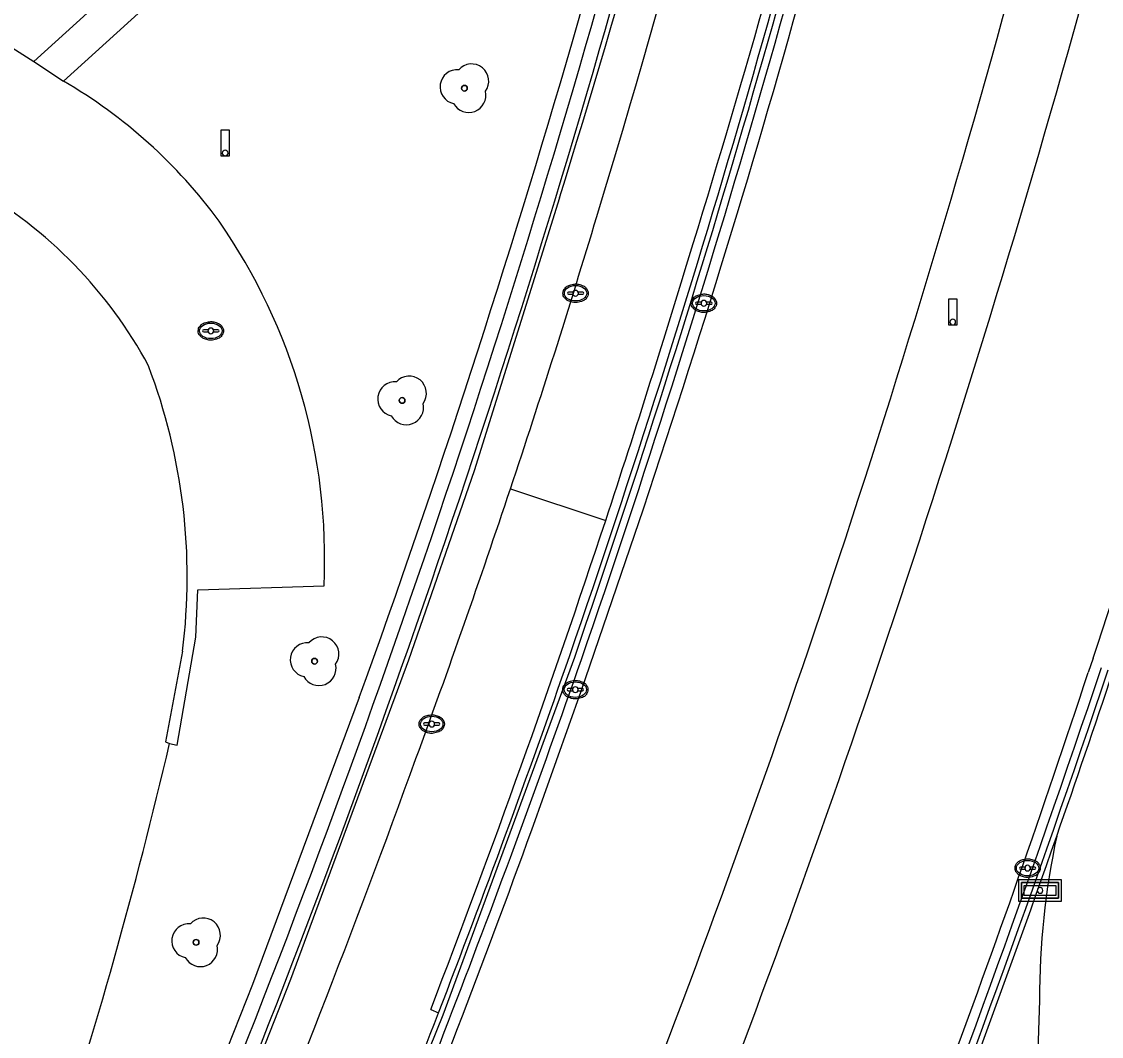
# Model space of a CAD drawing. Extents: x 194485 to 197793, y 468269 to 470822.
# Drawn here: x 196985.11 to 197022.86, y 469697.89 to 469733.37 of the extents above; entities that cross this region are included whole.
import ezdxf

# ---------------------------------------------------------------- set-up
doc = ezdxf.new("R2010")
doc.units = 0
for name, color, linetype in [('BGT grensvlak scheiding', 7, 'Continuous'), ('BGT grensvlak wegdeel', 7, 'Continuous'), ('BGT lijnelement scheiding hek', 7, 'Continuous'), ('BGT lijnelement weginrichtingselement rooster', 7, 'Continuous'), ('BGT puntobject bord verkeersbord', 7, 'Continuous'), ('BGT puntobject paal lichtmast', 7, 'Continuous'), ('BGT puntobject put inspectie- rioolput', 7, 'Continuous'), ('BGT puntobject put kolk', 7, 'Continuous'), ('BGT puntobject vegetatieobject boom', 7, 'Continuous')]:
    doc.layers.add(name, color=color, linetype=linetype)

msp = doc.modelspace()

# ---------------------------------------------------------------- linework, layer by layer
at = {"layer": 'BGT grensvlak scheiding'}
for centre, radius, start, end in [((196621.157, 469843.359), 405.267, 340.96915, 346.6412), ((196621.179, 469843.352), 405.674, 340.96925, 346.64119), ((196628.935, 469841.162), 391.281, 337.24444, 344.56299), ((196628.876, 469841.176), 391.841, 337.24439, 344.56271), ((196619.112, 469845.642), 408.377, 337.09313, 340.76006), ((196615.695, 469846.913), 411.592, 338.89609, 340.74941), ((196583.208, 469858.128), 463.684, 338.56476, 341.47277), ((196560.209, 469865.972), 488.413, 340.74368, 341.4579), ((196582.655, 469858.352), 464.71, 338.56381, 340.71792), ((196608.318, 469849.979), 419.578, 337.12138, 338.86825)]:
    msp.add_arc(centre, radius, start, end, dxfattribs=at)
at = {"layer": 'BGT grensvlak wegdeel'}
for p, q in [((196985.539, 469731.976), (196986.565, 469731.29)), ((197002.197, 469717.038), (197005.528, 469715.936)), ((197022.573, 469711.116), (197022.395, 469710.616)), ((197020.695, 469699.163), (197020.535, 469694.143)), ((196999.409, 469698.832), (196999.681, 469698.715))]:
    msp.add_line(p, q, dxfattribs=at)
for points in [[(196986.565, 469731.29), (196998.892, 469742.47), (197007.094, 469749.795), (197006.944, 469748.988), (197008.297, 469748.701), (197008.391, 469749.09), (197008.584, 469749.049), (197008.79, 469749.981), (197008.419, 469750.064), (197008.615, 469750.88), (197008.783, 469750.841), (197008.989, 469751.61), (197007.625, 469751.957), (197007.579, 469751.838), (196997.854, 469743.159), (196985.539, 469731.976)], [(196979.134, 469731.661), (196981.061, 469734.829), (196985.539, 469731.976)], [(197002.946, 469705.117), (197004.671, 469709.969), (197006.845, 469716.342)], [(196990.279, 469708.13), (196990.547, 469708.079), (196991.193, 469711.85), (196991.264, 469713.511), (196995.68, 469713.642)], [(196990.733, 469711.363), (196990.132, 469708.187), (196990.279, 469708.13)]]:
    msp.add_lwpolyline(points, dxfattribs=at)
for centre, radius, start, end in [((196663.157, 469832.43), 361.566, 342.81644, 348.70074), ((196655.849, 469833.673), 370.087, 341.51627, 347.82469), ((196623.195, 469842.793), 399.313, 343.07775, 346.78511), ((196634.376, 469839.949), 399.479, 341.6131, 344.96113), ((196587.435, 469855.014), 451.26, 341.6753, 344.69347), ((196977.655, 469715.902), 17.782, 36.1736, 59.9288), ((196975.664, 469713.888), 15.75, 28.2166, 60.3424), ((196683.551, 469823.422), 357.139, 341.67182, 344.35636), ((196683.531, 469823.339), 335.929, 341.55223, 343.25679), ((196975.007, 469714.598), 20.695, 357.3527, 34.7599), ((196645.938, 469834.838), 378.738, 341.70298, 343.23795), ((196970.153, 469713.962), 20.743, 352.8019, 20.8198), ((196683.323, 469823.41), 336.148, 339.84849, 341.55194), ((196646.12, 469834.869), 378.575, 338.94042, 341.68997), ((196636.396, 469838.863), 397.22, 335.6036, 341.66983), ((196642.336, 469836.242), 393.241, 335.59256, 341.75671), ((196684.772, 469821.157), 355.258, 336.99418, 341.8711), ((196819.934, 469748.017), 174.953, 336.64992, 346.82132), ((196600.113, 469852.441), 424.268, 337.47157, 340.03928), ((196665.039, 469827.523), 359.394, 335.36149, 340.0871), ((197047.976, 469699.196), 27.281, 167.9409, 180.0702)]:
    msp.add_arc(centre, radius, start, end, dxfattribs=at)
at = {"layer": 'BGT lijnelement scheiding hek'}
for points in [[(196991.421, 469678.464), (196995.02, 469686.708), (196999.85, 469698.653), (197004.443, 469711.153)], [(196996.91, 469709.737), (196993.176, 469699.708), (196990.967, 469694.115)]]:
    msp.add_lwpolyline(points, dxfattribs=at)
for centre, radius, start, end in [((196648.859, 469835.496), 370.074, 340.13403, 347.60571), ((196621.163, 469843.361), 405.441, 340.9687, 346.64068), ((196583.273, 469858.1), 463.864, 338.56462, 341.47374)]:
    msp.add_arc(centre, radius, start, end, dxfattribs=at)
at = {"layer": 'BGT lijnelement weginrichtingselement rooster'}
msp.add_lwpolyline([(197003.912, 469727.215), (197000.925, 469717.667), (196998.629, 469711.052), (196994.51, 469699.88), (196991.848, 469693.13), (196990.24, 469689.401), (196988.465, 469685.824), (196986.359, 469682.429)], dxfattribs=at)
msp.add_arc((196695.454, 469823.527), 323.144, 342.65975, 346.58238, dxfattribs=at)
at = {"layer": 'BGT puntobject bord verkeersbord'}
for points in [[(197019.963, 469703.372), (197019.963, 469702.622), (197021.463, 469702.622), (197021.463, 469703.372)], [(197021.363, 469703.272), (197021.363, 469702.722), (197020.063, 469702.722), (197020.063, 469703.272)], [(197020.063, 469703.272), (197020.063, 469702.722), (197021.363, 469702.722), (197021.363, 469703.272)], [(197021.263, 469703.172), (197021.263, 469702.822), (197020.163, 469702.822), (197020.163, 469703.172)]]:
    msp.add_lwpolyline(points, close=True, dxfattribs=at)
for start, end in [(0, 180), (180, 0)]:
    msp.add_arc((197020.713, 469702.997), 0.1, start, end, dxfattribs=at)
at = {"layer": 'BGT puntobject paal lichtmast'}
for points in [[(196992.373, 469729.578), (196992.073, 469729.578), (196992.073, 469728.678), (196992.223, 469728.678)], [(196992.223, 469728.678), (196992.373, 469728.678), (196992.373, 469729.578)], [(197017.813, 469723.668), (197017.513, 469723.668), (197017.513, 469722.768), (197017.663, 469722.768)], [(197017.663, 469722.768), (197017.813, 469722.768), (197017.813, 469723.668)]]:
    msp.add_lwpolyline(points, dxfattribs=at)
for centre, start, end in [((196992.223, 469728.778), 0, 180), ((196992.223, 469728.778), 0, 180), ((196992.223, 469728.778), 180, 0), ((196992.223, 469728.778), 180, 270), ((196992.223, 469728.778), 270, 0), ((197017.663, 469722.868), 0, 180), ((197017.663, 469722.868), 0, 180), ((197017.663, 469722.868), 180, 0), ((197017.663, 469722.868), 180, 270), ((197017.663, 469722.868), 270, 0)]:
    msp.add_arc(centre, 0.1, start, end, dxfattribs=at)
at = {"layer": 'BGT puntobject put inspectie- rioolput'}
for p, q in [((196991.629, 469722.598), (196991.472, 469722.598)), ((196991.472, 469722.523), (196991.629, 469722.523)), ((196991.972, 469722.598), (196991.815, 469722.598)), ((196991.815, 469722.523), (196991.972, 469722.523))]:
    msp.add_line(p, q, dxfattribs=at)
for centre, radius, start, end in [((196991.722, 469722.56), 0.1, 0, 180), ((196991.472, 469722.56), 0.0375, 90, 270), ((196991.722, 469722.56), 0.1, 157.9757, 180), ((196991.722, 469722.56), 0.1, 180, 202.0243), ((196991.722, 469722.56), 0.1, 180, 0), ((196991.722, 469722.56), 0.1, 0, 22.0243), ((196991.722, 469722.56), 0.1, 337.9757, 0), ((196991.972, 469722.56), 0.0375, 270, 90)]:
    msp.add_arc(centre, radius, start, end, dxfattribs=at)
msp.add_ellipse((196991.722, 469722.56), major_axis=(0.392, 0), ratio=0.689655, dxfattribs=at)
msp.add_open_spline([(196992.164, 469722.56), (196992.164, 469722.603), (196992.152, 469722.647), (196992.086, 469722.761), (196992.005, 469722.818), (196991.813, 469722.883), (196991.703, 469722.889), (196991.5, 469722.848), (196991.409, 469722.801), (196991.306, 469722.684), (196991.281, 469722.624), (196991.279, 469722.502), (196991.303, 469722.441), (196991.387, 469722.342), (196991.446, 469722.303), (196991.625, 469722.235), (196991.759, 469722.228), (196991.992, 469722.29), (196992.092, 469722.359), (196992.155, 469722.484), (196992.164, 469722.522), (196992.164, 469722.56)], degree=3, dxfattribs=at)
at = {"layer": 'BGT puntobject put kolk'}
for p, q in [((197004.382, 469723.914), (197004.225, 469723.914)), ((197004.225, 469723.839), (197004.382, 469723.839)), ((197004.725, 469723.914), (197004.568, 469723.914)), ((197004.568, 469723.839), (197004.725, 469723.839)), ((197008.867, 469723.563), (197008.71, 469723.563)), ((197008.71, 469723.489), (197008.867, 469723.489)), ((197009.21, 469723.563), (197009.053, 469723.563)), ((197009.053, 469723.489), (197009.21, 469723.489)), ((197004.373, 469710.055), (197004.216, 469710.055)), ((197004.216, 469709.98), (197004.373, 469709.98)), ((197004.716, 469710.055), (197004.559, 469710.055)), ((197004.559, 469709.98), (197004.716, 469709.98)), ((196999.353, 469708.851), (196999.196, 469708.851)), ((196999.196, 469708.777), (196999.353, 469708.777)), ((196999.696, 469708.851), (196999.539, 469708.851)), ((196999.539, 469708.777), (196999.696, 469708.777)), ((197020.187, 469703.815), (197020.03, 469703.815)), ((197020.53, 469703.815), (197020.373, 469703.815)), ((197020.03, 469703.74), (197020.187, 469703.74)), ((197020.373, 469703.74), (197020.53, 469703.74))]:
    msp.add_line(p, q, dxfattribs=at)
for centre, radius, start, end in [((197004.225, 469723.876), 0.0375, 90, 270), ((197004.475, 469723.876), 0.1, 0, 180), ((197004.475, 469723.876), 0.1, 157.9757, 180), ((197004.475, 469723.876), 0.1, 180, 202.0243), ((197004.475, 469723.876), 0.1, 180, 0), ((197004.475, 469723.876), 0.1, 0, 22.0243), ((197004.475, 469723.876), 0.1, 337.9757, 0), ((197004.725, 469723.876), 0.0375, 270, 90), ((197008.71, 469723.526), 0.0375, 90, 270), ((197008.96, 469723.526), 0.1, 0, 180), ((197008.96, 469723.526), 0.1, 157.9757, 180), ((197008.96, 469723.526), 0.1, 180, 202.0243), ((197008.96, 469723.526), 0.1, 180, 0), ((197008.96, 469723.526), 0.1, 0, 22.0243), ((197008.96, 469723.526), 0.1, 337.9757, 0), ((197009.21, 469723.526), 0.0375, 270, 90), ((197004.216, 469710.017), 0.0375, 90, 270), ((197004.466, 469710.017), 0.1, 0, 180), ((197004.466, 469710.017), 0.1, 157.9757, 180), ((197004.466, 469710.017), 0.1, 180, 202.0243), ((197004.466, 469710.017), 0.1, 180, 0), ((197004.466, 469710.017), 0.1, 0, 22.0243), ((197004.466, 469710.017), 0.1, 337.9757, 0), ((197004.716, 469710.017), 0.0375, 270, 90), ((196999.196, 469708.814), 0.0375, 90, 270), ((196999.446, 469708.814), 0.1, 0, 180), ((196999.446, 469708.814), 0.1, 157.9757, 180), ((196999.446, 469708.814), 0.1, 180, 202.0243), ((196999.446, 469708.814), 0.1, 180, 0), ((196999.446, 469708.814), 0.1, 0, 22.0243), ((196999.446, 469708.814), 0.1, 337.9757, 0), ((196999.696, 469708.814), 0.0375, 270, 90), ((197020.03, 469703.777), 0.0375, 90, 270), ((197020.28, 469703.777), 0.1, 0, 180), ((197020.28, 469703.777), 0.1, 157.9757, 180), ((197020.28, 469703.777), 0.1, 180, 202.0243), ((197020.28, 469703.777), 0.1, 180, 0), ((197020.28, 469703.777), 0.1, 0, 22.0243), ((197020.28, 469703.777), 0.1, 337.9757, 0), ((197020.53, 469703.777), 0.0375, 270, 90)]:
    msp.add_arc(centre, radius, start, end, dxfattribs=at)
for centre in [(197004.475, 469723.876), (197008.96, 469723.526), (197004.466, 469710.017), (196999.446, 469708.814), (197020.28, 469703.777)]:
    msp.add_ellipse(centre, major_axis=(0.392, 0), ratio=0.689655, dxfattribs=at)
for points in [[(197004.917, 469723.876), (197004.917, 469723.919), (197004.905, 469723.963), (197004.839, 469724.077), (197004.758, 469724.134), (197004.566, 469724.199), (197004.456, 469724.205), (197004.253, 469724.164), (197004.162, 469724.117), (197004.059, 469724), (197004.034, 469723.94), (197004.032, 469723.818), (197004.056, 469723.757), (197004.14, 469723.658), (197004.199, 469723.619), (197004.378, 469723.551), (197004.512, 469723.544), (197004.745, 469723.606), (197004.845, 469723.675), (197004.908, 469723.8), (197004.917, 469723.838), (197004.917, 469723.876)], [(197009.402, 469723.526), (197009.402, 469723.569), (197009.39, 469723.613), (197009.324, 469723.727), (197009.243, 469723.784), (197009.051, 469723.849), (197008.941, 469723.855), (197008.738, 469723.814), (197008.647, 469723.767), (197008.544, 469723.65), (197008.519, 469723.59), (197008.517, 469723.468), (197008.541, 469723.407), (197008.625, 469723.308), (197008.684, 469723.269), (197008.863, 469723.201), (197008.997, 469723.194), (197009.23, 469723.256), (197009.33, 469723.325), (197009.393, 469723.45), (197009.402, 469723.488), (197009.402, 469723.526)], [(197004.908, 469710.017), (197004.908, 469710.06), (197004.896, 469710.104), (197004.83, 469710.218), (197004.749, 469710.275), (197004.557, 469710.34), (197004.447, 469710.346), (197004.244, 469710.305), (197004.153, 469710.258), (197004.05, 469710.141), (197004.025, 469710.081), (197004.023, 469709.959), (197004.047, 469709.898), (197004.131, 469709.799), (197004.19, 469709.76), (197004.369, 469709.692), (197004.503, 469709.685), (197004.736, 469709.747), (197004.836, 469709.816), (197004.899, 469709.941), (197004.908, 469709.979), (197004.908, 469710.017)], [(196999.888, 469708.814), (196999.888, 469708.857), (196999.876, 469708.901), (196999.81, 469709.015), (196999.729, 469709.072), (196999.537, 469709.137), (196999.427, 469709.143), (196999.224, 469709.102), (196999.133, 469709.055), (196999.03, 469708.938), (196999.005, 469708.878), (196999.003, 469708.756), (196999.027, 469708.695), (196999.111, 469708.596), (196999.17, 469708.557), (196999.349, 469708.489), (196999.483, 469708.482), (196999.716, 469708.544), (196999.816, 469708.613), (196999.879, 469708.738), (196999.888, 469708.776), (196999.888, 469708.814)], [(197020.722, 469703.777), (197020.722, 469703.82), (197020.71, 469703.864), (197020.644, 469703.978), (197020.563, 469704.035), (197020.371, 469704.1), (197020.261, 469704.106), (197020.058, 469704.065), (197019.967, 469704.018), (197019.864, 469703.901), (197019.839, 469703.841), (197019.837, 469703.719), (197019.861, 469703.658), (197019.945, 469703.559), (197020.004, 469703.52), (197020.183, 469703.452), (197020.317, 469703.445), (197020.55, 469703.507), (197020.65, 469703.576), (197020.713, 469703.701), (197020.722, 469703.739), (197020.722, 469703.777)]]:
    msp.add_open_spline(points, degree=3, dxfattribs=at)
at = {"layer": 'BGT puntobject vegetatieobject boom'}
for centre in [(197000.587, 469731.043), (196998.408, 469720.128), (196995.35, 469711.01), (196991.207, 469701.183)]:
    msp.add_circle(centre, 0.1, dxfattribs=at)
for centre, radius, start, end in [((197000.337, 469731.093), 0.6, 85.137, 257.7544), ((197000.837, 469731.293), 0.6, 323.5446, 138.4658), ((197000.737, 469730.793), 0.6, 208.5058, 13.8356), ((197000.587, 469731.043), 0.1, 0, 180), ((197000.587, 469731.043), 0.1, 180, 0), ((196998.158, 469720.178), 0.6, 85.137, 257.7544), ((196998.658, 469720.378), 0.6, 323.5446, 138.4658), ((196998.558, 469719.878), 0.6, 208.5058, 13.8356), ((196998.408, 469720.128), 0.1, 0, 180), ((196998.408, 469720.128), 0.1, 180, 0), ((196995.6, 469711.26), 0.6, 323.5446, 138.4658), ((196995.1, 469711.06), 0.6, 85.137, 257.7544), ((196995.35, 469711.01), 0.1, 0, 180), ((196995.35, 469711.01), 0.1, 180, 0), ((196995.5, 469710.76), 0.6, 208.5058, 13.8356), ((196991.457, 469701.433), 0.6, 323.5446, 138.4658), ((196990.957, 469701.233), 0.6, 85.137, 257.7544), ((196991.207, 469701.183), 0.1, 0, 180), ((196991.207, 469701.183), 0.1, 180, 0), ((196991.357, 469700.933), 0.6, 208.5058, 13.8356)]:
    msp.add_arc(centre, radius, start, end, dxfattribs=at)

doc.saveas('drawing.dxf')
